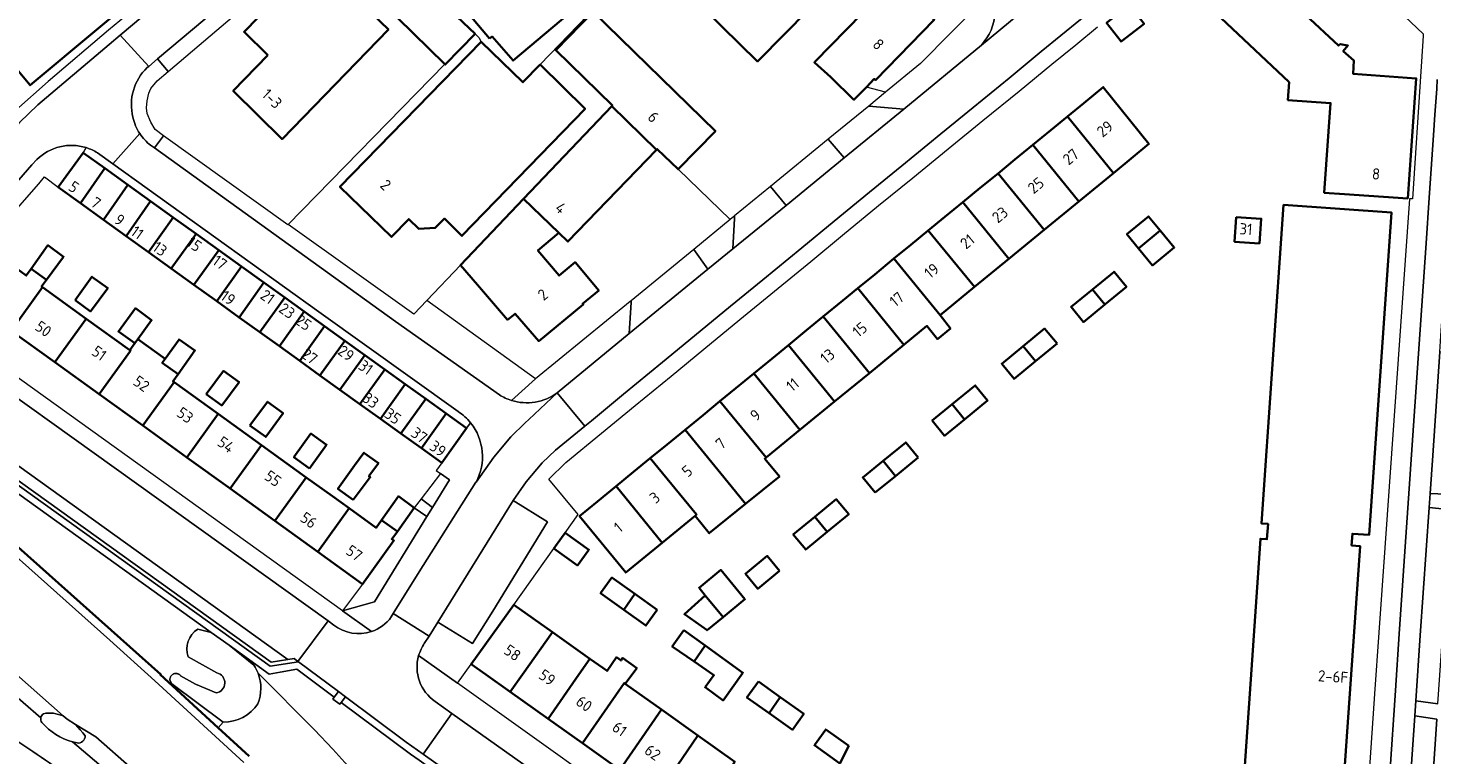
# Model space of a CAD drawing. Extents: x 150256 to 156914, y 461459 to 469481.
# Tile 310 of 656: x 155584 to 155753, y 463490 to 463578. Entities that reach past the tile are written whole.
import ezdxf
from ezdxf.enums import TextEntityAlignment as Align

# ---------------------------------------------------------------- set-up
doc = ezdxf.new("R2010")
doc.units = 0
doc.header["$LTSCALE"] = 0.75
for name, color, linetype, lineweight in [('B-RO-GK-BESCHOEIING-G', 251, 'GK-BESCHOEIING', 35), ('B-RO-GR-BEPLANTING_CULTUUR_BODEMBEDEKKER-GV', 251, 'CONTINUOUS', 18), ('B-RO-GR-GROENVOORZIENING-GV', 251, 'CONTINUOUS', 18), ('B-RO-GR-HAAG-GV', 251, 'CONTINUOUS', 13), ('B-RO-IE-TERREINAFSCHEIDING_KUNSTMATIG_HEKWERK-G', 251, 'IE-TERREINAFSCHEIDING-KUNSTMATIG', 18), ('B-RO-IE-TERREINAFSCHEIDING_KUNSTMATIG_MUUR-G', 251, 'IE-TERREINAFSCHEIDING-KUNSTMATIG-DICHT', 18), ('B-RO-OG-BEBOUWING-GV', 6, 'CONTINUOUS', 35), ('B-RO-OG-BEBOUWING-T18', 1, 'CONTINUOUS', 18), ('B-RO-OG-TERREIN_CULTUURSCHEIDING-GV', 251, 'CONTINUOUS', 18), ('B-RO-OG-WATER_SLOOT-GV', 251, 'CONTINUOUS', 18), ('B-RO-VH-VERHARDING_ASFALT-GV', 251, 'CONTINUOUS', 18), ('B-RO-VH-VERHARDING_BETONSTRAATSTEEN-GV', 251, 'CONTINUOUS', 18), ('B-RO-VH-VERHARDING_STRAATBAKSTEEN-GV', 251, 'CONTINUOUS', 18), ('B-RO-VH-VERHARDING_TEGEL-GV', 251, 'CONTINUOUS', 18)]:
    doc.layers.add(name, color=color, linetype=linetype, lineweight=lineweight)
doc.styles.add('NLCS-ISO-M200-T18', font='NLCS-ISO.ttf', dxfattribs={"height": 360})
doc.linetypes.add('GK-BESCHOEIING', pattern='A,30,-5,[1,NLCS.SHX,S=1,R=0,X=0,Y=0],-5', length=40)
doc.linetypes.add('IE-TERREINAFSCHEIDING-KUNSTMATIG', pattern='A,4,[82,NLCS.SHX,S=0.75,R=90,X=0,Y=0],4,-2', length=10)
doc.linetypes.add('IE-TERREINAFSCHEIDING-KUNSTMATIG-DICHT', pattern='A,8,-1,[82,NLCS.SHX,S=0.75,R=90,X=0,Y=0],-1', length=10)

msp = doc.modelspace()

# ---------------------------------------------------------------- linework, layer by layer
at = {"layer": 'B-RO-GK-BESCHOEIING-G'}
for points in [[(155606.993, 463493.609), (155600.038, 463500), (155600.101, 463500), (155573.209, 463523.967), (155566.272, 463529.655), (155551.148, 463541.006), (155543.789, 463545.774), (155536.4, 463550.333), (155528.21, 463555.312), (155518.711, 463560.625), (155506.479, 463566.874), (155495.73, 463571.955)], [(155610.717, 463490.187), (155606.993, 463493.609)]]:
    msp.add_lwpolyline(points, dxfattribs=at)
at = {"layer": 'B-RO-GR-BEPLANTING_CULTUUR_BODEMBEDEKKER-GV'}
for points in [[(155632.765, 463520.103), (155634.804, 463523.443), (155633.719, 463524.191), (155631.405, 463521.131)], [(155621.951, 463507.669), (155625.808, 463508.734), (155632.105, 463519.005), (155630.58, 463520.039), (155628.547, 463517.221), (155627.877, 463516.292), (155628.132, 463516.108), (155624.361, 463510.881)]]:
    msp.add_lwpolyline(points, close=True, dxfattribs=at)
at = {"layer": 'B-RO-GR-GROENVOORZIENING-GV'}
msp.add_lwpolyline([(155570.277, 463530.858), (155606.138, 463505.081), (155608.312, 463503.518), (155613.137, 463500.05), (155614.472, 463500.289), (155616.441, 463500.642), (155620.962, 463497.273), (155621.464, 463497.945), (155616.661, 463501.535), (155613.258, 463501.019), (155571.099, 463531.259), (155570.49, 463534.696), (155565.602, 463538.156), (155565.145, 463537.51), (155567.234, 463536.033), (155569.74, 463534.261), (155570.012, 463532.537)], close=True, dxfattribs=at)
msp.add_lwpolyline([(155663.388, 463467.836), (155631.638, 463490.414), (155629.611, 463491.855), (155622.298, 463497.321), (155621.797, 463496.651), (155630.143, 463490.434), (155631.152, 463489.725), (155659.356, 463469.673), (155661.299, 463468.292)], dxfattribs=at)
at = {"layer": 'B-RO-GR-HAAG-GV'}
msp.add_lwpolyline([(155606.138, 463505.081), (155608.312, 463503.518), (155613.137, 463500.05), (155614.472, 463500.289), (155616.441, 463500.642), (155620.962, 463497.273), (155621.464, 463497.945), (155616.661, 463501.535), (155613.258, 463501.019), (155571.099, 463531.259), (155570.49, 463534.696), (155565.602, 463538.156), (155565.145, 463537.51), (155567.234, 463536.033), (155569.74, 463534.261), (155570.012, 463532.537), (155570.277, 463530.858)], close=True, dxfattribs=at)
msp.add_lwpolyline([(155663.388, 463467.836), (155631.638, 463490.414), (155629.611, 463491.855), (155622.298, 463497.321), (155621.797, 463496.651), (155630.143, 463490.434), (155631.152, 463489.725), (155659.356, 463469.673), (155661.299, 463468.292)], dxfattribs=at)
at = {"layer": 'B-RO-IE-TERREINAFSCHEIDING_KUNSTMATIG_HEKWERK-G'}
for points in [[(155645.737, 463573.37), (155675.3, 463604.039)], [(155637.897, 463577.06), (155638.329, 463576.628), (155638.628, 463576.103)], [(155615.379, 463554.098), (155634.249, 463573.432)]]:
    msp.add_lwpolyline(points, dxfattribs=at)
at = {"layer": 'B-RO-IE-TERREINAFSCHEIDING_KUNSTMATIG_MUUR-G'}
for points in [[(155688.723, 463590.897), (155698.868, 463580.988), (155691.451, 463573.493), (155687.268, 463570.032)], [(155687.268, 463570.032), (155684.959, 463570.67)], [(155662.313, 463560.775), (155668.584, 463554.743)], [(155636.127, 463549.233), (155632.091, 463544.994)]]:
    msp.add_lwpolyline(points, dxfattribs=at)
at = {"layer": 'B-RO-OG-BEBOUWING-GV'}
for points in [[(155639.625, 463576.516), (155639.949, 463576.733), (155642.457, 463573.859), (155660.778, 463589.308), (155664.482, 463593.118), (155662.32, 463595.632), (155668.753, 463601.117), (155662.133, 463608.956), (155633.064, 463584.319)], [(155675.152, 463577.084), (155688.723, 463590.897), (155677.952, 463601.48), (155661.099, 463584.328), (155671.871, 463573.744)], [(155591.219, 463594.682), (155581.627, 463583.33), (155583.528, 463581.059), (155579.011, 463577.276), (155584.373, 463570.874), (155600.344, 463584.251), (155594.982, 463590.653), (155594.787, 463590.49)], [(155750.055, 463557.243), (155751.078, 463571.702), (155743.5, 463572.248), (155743.582, 463573.85), (155742.317, 463574.998), (155742.868, 463575.66), (155741.946, 463575.834), (155741.735, 463575.648), (155737.76, 463579.373), (155737.962, 463579.584), (155737.746, 463580.497), (155737.366, 463580.152), (155728.816, 463588.143), (155728.314, 463588.612), (155727.281, 463589.577), (155722.152, 463584.158), (155735.796, 463571.244), (155735.645, 463569.108), (155740.786, 463568.744), (155740.023, 463557.953), (155742.471, 463557.78)], [(155612.964, 463574.498), (155608.818, 463570.199), (155614.692, 463564.417), (155627.475, 463577.585), (155618.677, 463586.108), (155610.112, 463577.29)], [(155684.959, 463570.67), (155685.908, 463571.644), (155686.044, 463571.511), (155693.115, 463578.758), (155688.288, 463583.468), (155678.766, 463573.708), (155678.699, 463573.639), (155680.66, 463571.86), (155683.457, 463569.131)], [(155632.067, 463582.642), (155628.545, 463579.011), (155634.249, 463573.432), (155634.309, 463573.373), (155637.897, 463577.06)], [(155659.713, 463563.112), (155659.795, 463563.197), (155662.313, 463560.775), (155666.799, 463565.366), (155652.106, 463579.722), (155647.59, 463575.101), (155654.403, 463568.431), (155654.332, 463568.356)], [(155716.599, 463580.531), (155713.839, 463578.379), (155715.592, 463576.131), (155718.352, 463578.284)], [(155645.737, 463573.37), (155643.65, 463571.249), (155638.628, 463576.103), (155621.637, 463558.683), (155627.845, 463552.638), (155629.91, 463554.788), (155631.113, 463553.629), (155633.096, 463553.726), (155634.232, 463554.849), (155636.303, 463552.771), (155651.134, 463568.055)], [(155709.163, 463567.143), (155714.678, 463560.326), (155718.943, 463563.82), (155713.45, 463570.656), (155711.102, 463568.732)], [(155654.332, 463568.356), (155643.729, 463557.218), (155647.977, 463553.129), (155649.058, 463552.088), (155659.713, 463563.112)], [(155714.678, 463560.326), (155709.163, 463567.143), (155707.157, 463565.5), (155704.982, 463563.718), (155710.517, 463556.917)], [(155590.429, 463556.695), (155593.372, 463560.892), (155590.757, 463562.771), (155587.766, 463558.609)], [(155702.826, 463561.951), (155700.793, 463560.285), (155706.327, 463553.484), (155710.517, 463556.917), (155704.982, 463563.718)], [(155593.216, 463554.692), (155596.128, 463558.911), (155593.372, 463560.892), (155590.429, 463556.695)], [(155700.793, 463560.285), (155698.649, 463558.529), (155696.546, 463556.807), (155702.087, 463550.01), (155706.327, 463553.484)], [(155598.859, 463556.948), (155596.128, 463558.911), (155593.216, 463554.692), (155595.918, 463552.75)], [(155598.621, 463550.807), (155601.59, 463554.985), (155598.859, 463556.948), (155595.918, 463552.75)], [(155647.977, 463553.129), (155643.729, 463557.218), (155636.127, 463549.233), (155638.174, 463546.863), (155641.781, 463542.688), (155642.707, 463543.398), (155645.548, 463540.11), (155650.897, 463544.52), (155650.833, 463544.597), (155652.765, 463546.216), (155649.927, 463549.604), (155647.994, 463547.984), (155645.455, 463551.015)], [(155694.394, 463555.044), (155692.397, 463553.408), (155697.963, 463546.631), (155702.087, 463550.01), (155696.546, 463556.807)], [(155601.362, 463548.837), (155604.331, 463553.015), (155601.59, 463554.985), (155598.621, 463550.807)], [(155717.699, 463551.236), (155720.3, 463553.397), (155718.904, 463555.101), (155716.288, 463552.958)], [(155729.447, 463555.029), (155729.244, 463552.066), (155732.234, 463551.861), (155732.437, 463554.824)], [(155607.073, 463551.044), (155604.331, 463553.015), (155601.362, 463548.837), (155604.08, 463546.884)], [(155692.397, 463553.408), (155690.294, 463551.684), (155688.275, 463550.029), (155693.82, 463543.237), (155697.963, 463546.631)], [(155720.3, 463553.397), (155717.699, 463551.236), (155719.361, 463549.207), (155721.977, 463551.35)], [(155584.502, 463548.816), (155586.358, 463547.485), (155588.408, 463550.261), (155586.518, 463551.639)], [(155604.08, 463546.884), (155606.821, 463544.914), (155609.814, 463549.074), (155607.073, 463551.044)], [(155582.111, 463541.354), (155585.881, 463546.581), (155585.757, 463546.671), (155586.358, 463547.485), (155584.502, 463548.816), (155583.916, 463547.998), (155580.558, 463550.42), (155576.788, 463545.193)], [(155683.932, 463546.471), (155689.462, 463539.667), (155692.233, 463541.937), (155693.526, 463540.359), (155695.06, 463541.616), (155693.82, 463543.237), (155688.275, 463550.029), (155685.963, 463548.135)], [(155589.78, 463545.03), (155591.66, 463543.682), (155593.713, 463546.494), (155591.818, 463547.852)], [(155612.503, 463547.142), (155609.814, 463549.074), (155606.821, 463544.914), (155609.539, 463542.96)], [(155712.146, 463546.332), (155713.629, 463544.51), (155716.226, 463546.638), (155714.737, 463548.455)], [(155585.881, 463546.581), (155582.111, 463541.354), (155587.361, 463537.567), (155591.132, 463542.794)], [(155612.021, 463541.176), (155615.012, 463545.338), (155612.503, 463547.142), (155609.539, 463542.96)], [(155683.932, 463546.471), (155682.118, 463544.986), (155679.764, 463543.057), (155685.318, 463536.271), (155689.462, 463539.667)], [(155713.629, 463544.51), (155712.146, 463546.332), (155709.568, 463544.22), (155711.057, 463542.403)], [(155615.012, 463545.338), (155612.021, 463541.176), (155614.378, 463539.482), (155617.352, 463543.656)], [(155592.69, 463533.724), (155596.46, 463538.951), (155596.352, 463539.029), (155591.132, 463542.794), (155587.361, 463537.567)], [(155596.97, 463539.874), (155597.32, 463540.353), (155598.981, 463542.626), (155597.057, 463544.057), (155595.003, 463541.285)], [(155616.798, 463537.743), (155619.779, 463541.912), (155617.352, 463543.656), (155614.378, 463539.482)], [(155685.318, 463536.271), (155679.764, 463543.057), (155677.763, 463541.417), (155675.592, 463539.639), (155681.134, 463532.843)], [(155619.779, 463541.912), (155616.798, 463537.743), (155619.234, 463535.992), (155622.216, 463540.161)], [(155707.885, 463539.803), (155706.395, 463541.621), (155703.815, 463539.507), (155705.307, 463537.691)], [(155596.46, 463538.951), (155592.69, 463533.724), (155597.931, 463529.943), (155601.702, 463535.17), (155601.562, 463535.271), (155602.182, 463536.136), (155600.274, 463537.504), (155600.616, 463537.978), (155597.32, 463540.353), (155596.97, 463539.874), (155596.352, 463539.029)], [(155602.182, 463536.136), (155604.204, 463538.963), (155602.302, 463540.318), (155600.616, 463537.978), (155600.274, 463537.504)], [(155622.216, 463540.161), (155619.234, 463535.992), (155621.637, 463534.265), (155624.629, 463538.426)], [(155675.592, 463539.639), (155673.586, 463537.995), (155671.41, 463536.212), (155676.957, 463529.421), (155681.134, 463532.843)], [(155705.307, 463537.691), (155703.815, 463539.507), (155701.228, 463537.387), (155702.717, 463535.57)], [(155624.629, 463538.426), (155621.637, 463534.265), (155624.049, 463532.531), (155627.026, 463536.703)], [(155605.567, 463533.708), (155607.436, 463532.368), (155609.507, 463535.178), (155607.644, 463536.532)], [(155626.514, 463530.76), (155629.491, 463534.932), (155627.026, 463536.703), (155624.049, 463532.531)], [(155669.254, 463534.446), (155667.342, 463532.879), (155672.911, 463526.106), (155676.957, 463529.421), (155671.41, 463536.212)], [(155603.226, 463526.124), (155606.997, 463531.352), (155601.702, 463535.17), (155597.931, 463529.943)], [(155626.514, 463530.76), (155628.978, 463528.989), (155631.955, 463533.161), (155629.491, 463534.932)], [(155695.277, 463532.511), (155696.759, 463530.688), (155699.531, 463532.959), (155698.042, 463534.776)], [(155610.802, 463529.955), (155612.724, 463528.576), (155614.801, 463531.424), (155612.923, 463532.817)], [(155631.442, 463527.217), (155634.419, 463531.39), (155631.955, 463533.161), (155628.978, 463528.989)], [(155667.342, 463532.879), (155665.309, 463531.214), (155663.159, 463529.453), (155668.7, 463522.656), (155670.422, 463520.524), (155674.494, 463523.812), (155672.742, 463525.968), (155672.911, 463526.106)], [(155695.277, 463532.511), (155692.875, 463530.543), (155694.364, 463528.726), (155696.759, 463530.688)], [(155606.997, 463531.352), (155603.226, 463526.124), (155608.44, 463522.364), (155612.21, 463527.592)], [(155634.419, 463531.39), (155631.442, 463527.217), (155633.889, 463525.459), (155636.88, 463529.621)], [(155617.985, 463524.803), (155620.035, 463527.648), (155618.153, 463528.994), (155616.109, 463526.148)], [(155660.977, 463527.665), (155658.958, 463526.011), (155664.537, 463519.246), (155664.348, 463519.09), (155666.06, 463517.002), (155670.422, 463520.524), (155668.7, 463522.656), (155663.159, 463529.453)], [(155608.44, 463522.364), (155613.814, 463518.488), (155617.584, 463523.716), (155612.21, 463527.592)], [(155691.176, 463526.115), (155689.688, 463527.931), (155686.961, 463525.697), (155688.444, 463523.877)], [(155623.248, 463521.03), (155625.28, 463523.735), (155625.119, 463523.855), (155626.262, 463525.438), (155624.528, 463526.689), (155623.409, 463525.14), (155621.399, 463522.356)], [(155658.958, 463526.011), (155656.955, 463524.369), (155654.863, 463522.655), (155660.408, 463515.863), (155664.348, 463519.09), (155664.537, 463519.246)], [(155686.008, 463521.881), (155688.444, 463523.877), (155686.961, 463525.697), (155684.52, 463523.697)], [(155613.814, 463518.488), (155618.965, 463514.773), (155622.736, 463520), (155620.738, 463521.441), (155617.584, 463523.716)], [(155652.623, 463520.82), (155650.461, 463519.049), (155656.018, 463512.266), (155660.408, 463515.863), (155654.863, 463522.655)], [(155628.547, 463517.221), (155630.58, 463520.039), (155628.665, 463521.441), (155626.659, 463518.583)], [(155678.766, 463518.984), (155680.258, 463517.169), (155682.83, 463519.276), (155681.341, 463521.093)], [(155622.736, 463520), (155618.965, 463514.773), (155624.361, 463510.881), (155628.132, 463516.108), (155627.877, 463516.292), (155628.547, 463517.221), (155626.659, 463518.583), (155625.989, 463517.654)], [(155680.258, 463517.169), (155678.766, 463518.984), (155676.168, 463516.855), (155677.657, 463515.038)], [(155647.355, 463515.166), (155650.216, 463513.132), (155651.578, 463515.022), (155648.716, 463517.056), (155648.269, 463516.434)], [(155674.515, 463512.464), (155673.027, 463514.281), (155670.404, 463512.132), (155671.893, 463510.315)], [(155667.73, 463506.906), (155670.352, 463509.054), (155667.45, 463512.596), (155664.828, 463510.448), (155665.585, 463509.524)], [(155655.788, 463507.785), (155657.123, 463509.707), (155654.356, 463511.674), (155652.988, 463509.776)], [(155659.808, 463507.797), (155657.123, 463509.707), (155655.788, 463507.785), (155658.44, 463505.899)], [(155665.585, 463509.524), (155663.07, 463507.265), (155665.804, 463505.327), (155667.73, 463506.906)], [(155642.121, 463497.907), (155643.597, 463500), (155647.198, 463505.108), (155642.561, 463508.405), (155637.41, 463501.257), (155639.177, 463500)], [(155663, 463505.358), (155661.613, 463503.379), (155664.254, 463501.558), (155665.583, 463503.491)], [(155642.121, 463497.907), (155646.681, 463494.665), (155650.384, 463500), (155651.705, 463501.903), (155647.198, 463505.108), (155643.597, 463500)], [(155650.799, 463491.737), (155655.826, 463498.973), (155655.948, 463498.887), (155657.344, 463500.79), (155655.615, 463502.007), (155655.453, 463501.683), (155654.885, 463502.088), (155653.766, 463500.438), (155651.705, 463501.903), (155650.384, 463500), (155646.681, 463494.665)], [(155664.254, 463501.558), (155666.618, 463499.927), (155665.566, 463498.466), (155667.728, 463496.898), (155670.107, 463500.222), (155665.583, 463503.491)], [(155655.948, 463498.887), (155655.826, 463498.973), (155650.799, 463491.737), (155655.305, 463488.533), (155660.313, 463495.783)], [(155671.962, 463499.156), (155670.594, 463497.258), (155673.249, 463495.37), (155674.597, 463497.282)], [(155674.597, 463497.282), (155673.249, 463495.37), (155676.056, 463493.374), (155677.424, 463495.272)], [(155659.725, 463485.39), (155664.699, 463492.664), (155660.313, 463495.783), (155655.305, 463488.533)], [(155664.047, 463482.317), (155669.123, 463489.518), (155664.699, 463492.664), (155659.725, 463485.39)], [(155682.827, 463491.43), (155680.063, 463493.395), (155678.696, 463491.497), (155681.757, 463489.32)]]:
    msp.add_lwpolyline(points, close=True, dxfattribs=at)
msp.add_lwpolyline([(155741.285, 463471.923), (155743.249, 463500), (155744.331, 463515.457), (155743.314, 463515.527), (155743.411, 463516.933), (155745.406, 463516.795), (155748.095, 463555.591), (155735.126, 463556.489), (155732.472, 463518.172), (155733.26, 463518.118), (155733.133, 463516.281), (155732.345, 463516.336), (155731.213, 463500), (155729.138, 463470.018)], dxfattribs=at)
at = {"layer": 'B-RO-OG-TERREIN_CULTUURSCHEIDING-GV'}
for points in [[(155752.746, 463521.788), (155755.506, 463521.655), (155756.718, 463538.76), (155753.905, 463538.834), (155753.062, 463526.359)], [(155751.568, 463504.71), (155751.025, 463496.851), (155753.663, 463496.494), (155754.25, 463504.522), (155755.369, 463519.835), (155752.63, 463520.1)], [(155750.899, 463495.022), (155749.861, 463479.987), (155752.552, 463479.683), (155753.546, 463494.641)]]:
    msp.add_lwpolyline(points, close=True, dxfattribs=at)
for points in [[(155585.666, 463494.801), (155581.4, 463498.467), (155577.935, 463501.577), (155576.305, 463501.28), (155575.045, 463501.28), (155573.637, 463501.873), (155571.414, 463503.355), (155570.228, 463505.06), (155570.228, 463506.246)], [(155661.299, 463468.292), (155659.356, 463469.673), (155631.152, 463489.725), (155630.143, 463490.434), (155621.797, 463496.651), (155621.631, 463496.429), (155620.792, 463497.045), (155620.962, 463497.273), (155616.441, 463500.642), (155614.472, 463500.289), (155613.137, 463500.05), (155608.312, 463503.518), (155611.278, 463501.138)], [(155611.79, 463500.164), (155618.583, 463493.35), (155620.792, 463491.039)], [(155581.203, 463493.054), (155584.206, 463491.087)], [(155665.85, 463407.584), (155666.457, 463406.963), (155667.041, 463406.321), (155669.892, 463402.189), (155677.283, 463406.312), (155675.536, 463409.825), (155673.625, 463415.297), (155670.942, 463419.914), (155662.639, 463430.329), (155656.052, 463438.087), (155647.933, 463446.284), (155642.709, 463450.062), (155630.211, 463458.664), (155627.141, 463460.374), (155625.733, 463460.374), (155623.807, 463460.893), (155621.732, 463462.078), (155617.952, 463465.784), (155617.582, 463466.673), (155607.916, 463475.023), (155598.458, 463484.3), (155589.483, 463491.909)]]:
    msp.add_lwpolyline(points, dxfattribs=at)
for points in [[(155611.278, 463501.138, -0.0577328), (155611.79, 463500.164)], [(155585.796, 463494.231, -0.206671), (155585.666, 463494.801)], [(155589.483, 463491.909, -0.1469613), (155585.796, 463494.231)], [(155584.206, 463491.087, -0.0198832), (155592.079, 463485.372)], [(155620.792, 463491.039, 0.0310202), (155626.877, 463484.874)]]:
    msp.add_lwpolyline(points, format="xyb", dxfattribs=at)
at = {"layer": 'B-RO-OG-WATER_SLOOT-GV'}
for points in [[(155610.717, 463490.187), (155606.993, 463493.609), (155600.038, 463500), (155600.101, 463500), (155573.209, 463523.967), (155566.272, 463529.655), (155551.148, 463541.006), (155543.789, 463545.774), (155536.4, 463550.333), (155528.21, 463555.312), (155518.711, 463560.625), (155506.479, 463566.874), (155495.73, 463571.955)], [(155610.076, 463489.419), (155599.361, 463499.264), (155593.967, 463504.128), (155572.552, 463523.213), (155565.659, 463528.864), (155550.574, 463540.186), (155543.254, 463544.929), (155535.804, 463549.526), (155527.725, 463554.437), (155518.247, 463559.739), (155512.659, 463562.594), (155506.038, 463565.977), (155495.357, 463571.027)], [(155495.357, 463571.027), (155506.038, 463565.977), (155512.659, 463562.594), (155518.247, 463559.739), (155527.725, 463554.437), (155535.804, 463549.526), (155543.254, 463544.929), (155550.574, 463540.186), (155565.659, 463528.864), (155572.552, 463523.213), (155593.967, 463504.128), (155599.361, 463499.264), (155610.076, 463489.419)], [(155604.547, 463505.461), (155606.138, 463505.081), (155570.277, 463530.858), (155549.537, 463545.621), (155535.01, 463555.742)], [(155573.209, 463523.967), (155600.101, 463500), (155600.038, 463500), (155606.993, 463493.609), (155607.604, 463494.274), (155601.425, 463498.892), (155601.2, 463499.322), (155601.195, 463499.384), (155601.195, 463499.446), (155601.2, 463499.507), (155601.21, 463499.568), (155601.225, 463499.628), (155601.246, 463499.686), (155601.272, 463499.743), (155601.302, 463499.797), (155601.337, 463499.848), (155601.376, 463499.895), (155601.42, 463499.94), (155601.467, 463499.98), (155601.517, 463500.016), (155601.57, 463500.048), (155601.626, 463500.075), (155601.683, 463500.097), (155601.743, 463500.114), (155601.804, 463500.126), (155601.865, 463500.132), (155601.927, 463500.133), (155601.989, 463500.129), (155602.05, 463500.119), (155602.11, 463500.105), (155602.169, 463500.085), (155602.225, 463500.06), (155602.279, 463500.03), (155602.331, 463499.996), (155602.379, 463499.957), (155602.424, 463499.914), (155602.465, 463499.868), (155604.287, 463498.827), (155606.758, 463497.787)], [(155566.378, 463514.476), (155572.393, 463509.15), (155579.78, 463502.61), (155582.728, 463500), (155588.342, 463495.05), (155588.832, 463494.618), (155589.845, 463494.002), (155592.29, 463492.515), (155596.646, 463488.658)], [(155606.138, 463505.081), (155604.547, 463505.461)], [(155611.278, 463501.138), (155608.312, 463503.518), (155606.138, 463505.081)], [(155585.989, 463495.288), (155586.286, 463495.345), (155586.588, 463495.374), (155586.891, 463495.375), (155587.193, 463495.348), (155587.49, 463495.292), (155587.782, 463495.209), (155588.342, 463495.05), (155582.728, 463500), (155579.78, 463502.61), (155577.935, 463501.577), (155581.4, 463498.467), (155585.666, 463494.801)], [(155606.838, 463500.212), (155603.376, 463502.144)], [(155603.376, 463502.144), (155606.838, 463500.212)], [(155606.758, 463497.787), (155604.287, 463498.827), (155602.465, 463499.868), (155602.424, 463499.914), (155602.379, 463499.957), (155602.331, 463499.996), (155602.279, 463500.03), (155602.225, 463500.06), (155602.169, 463500.085), (155602.11, 463500.105), (155602.05, 463500.119), (155601.989, 463500.129), (155601.927, 463500.133), (155601.865, 463500.132), (155601.804, 463500.126), (155601.743, 463500.114), (155601.683, 463500.097), (155601.626, 463500.075), (155601.57, 463500.048), (155601.517, 463500.016), (155601.467, 463499.98), (155601.42, 463499.94), (155601.376, 463499.895), (155601.337, 463499.848), (155601.302, 463499.797), (155601.272, 463499.743), (155601.246, 463499.686), (155601.225, 463499.628), (155601.21, 463499.568), (155601.2, 463499.507), (155601.195, 463499.446), (155601.195, 463499.384), (155601.2, 463499.322), (155601.425, 463498.892), (155607.604, 463494.274)], [(155620.792, 463491.039), (155618.583, 463493.35), (155611.79, 463500.164)], [(155590.995, 463492.639), (155590.713, 463493.009), (155590.407, 463493.359), (155589.845, 463494.002), (155588.832, 463494.618), (155588.342, 463495.05), (155587.782, 463495.209), (155587.49, 463495.292), (155587.193, 463495.348), (155586.891, 463495.375), (155586.588, 463495.374), (155586.286, 463495.345), (155585.989, 463495.288)], [(155596.646, 463488.658), (155592.29, 463492.515), (155589.845, 463494.002), (155590.407, 463493.359), (155590.713, 463493.009), (155590.995, 463492.639)], [(155607.604, 463494.274), (155606.993, 463493.609), (155610.717, 463490.187)], [(155589.483, 463491.909), (155590.042, 463491.777)], [(155590.042, 463491.777), (155589.483, 463491.909), (155598.458, 463484.3), (155607.916, 463475.023), (155617.582, 463466.673), (155617.582, 463467.266), (155617.952, 463467.784), (155618.982, 463468.7), (155617.978, 463469.376)]]:
    msp.add_lwpolyline(points, dxfattribs=at)
for points in [[(155603.376, 463502.144, -0.3493968), (155604.547, 463505.461)], [(155604.547, 463505.461, 0.3493968), (155603.376, 463502.144)], [(155611.79, 463500.164, 0.0577328), (155611.278, 463501.138)], [(155606.758, 463497.787, 0.824729), (155606.838, 463500.212)], [(155606.838, 463500.212, -0.824729), (155606.758, 463497.787)], [(155611.79, 463500.164, -0.1919511), (155611.766, 463496.486)], [(155611.766, 463496.486, 0.1919511), (155611.79, 463500.164)], [(155585.989, 463495.288, 0.2045524), (155585.666, 463494.801)], [(155585.666, 463494.801, -0.2045524), (155585.989, 463495.288)], [(155611.766, 463496.486, -0.2528515), (155607.604, 463494.274)], [(155607.604, 463494.274, 0.2528515), (155611.766, 463496.486)], [(155585.666, 463494.801, 0.206671), (155585.796, 463494.231)], [(155585.796, 463494.231, 0.1469613), (155589.483, 463491.909)], [(155590.042, 463491.777, 0.4887198), (155590.995, 463492.639)], [(155590.995, 463492.639, -0.4887198), (155590.042, 463491.777)], [(155626.877, 463484.874, -0.0310202), (155620.792, 463491.039)]]:
    msp.add_lwpolyline(points, format="xyb", dxfattribs=at)
at = {"layer": 'B-RO-VH-VERHARDING_ASFALT-GV'}
for points in [[(155753.594, 463571.574), (155753.554, 463570.455), (155753.339, 463567.315), (155753.172, 463564.889), (155753.013, 463562.564), (155752.656, 463557.358), (155752.282, 463551.899), (155750.805, 463530.513), (155749.048, 463504.886), (155748.581, 463498.07), (155747.903, 463488.075), (155746.758, 463471.366), (155745.837, 463458.146)], [(155750.884, 463453.919), (155747.663, 463455.167), (155748.551, 463462.204), (155748.558, 463462.204), (155748.568, 463462.34), (155748.7, 463464.102), (155749.526, 463475.133), (155749.741, 463478.253), (155749.861, 463479.987), (155750.899, 463495.022), (155751.025, 463496.851), (155751.568, 463504.71), (155752.63, 463520.1), (155752.746, 463521.788), (155753.062, 463526.359), (155753.905, 463538.834), (155754.034, 463540.747), (155755.435, 463561.475), (155755.617, 463564.176), (155756.014, 463569.539), (155756.152, 463571.042), (155756.221, 463571.496)], [(155584.206, 463491.087), (155581.203, 463493.054)]]:
    msp.add_lwpolyline(points, dxfattribs=at)
msp.add_lwpolyline([(155592.079, 463485.372, 0.0198832), (155584.206, 463491.087)], format="xyb", dxfattribs=at)
at = {"layer": 'B-RO-VH-VERHARDING_BETONSTRAATSTEEN-GV'}
for points in [[(155680.373, 463564.395), (155682.284, 463562.137), (155689.453, 463568.017), (155685.257, 463568.386)], [(155668.88, 463551.188), (155675.289, 463556.416), (155673.404, 463558.693), (155669.091, 463555.159), (155669.075, 463554.853)], [(155656.444, 463541.008), (155665.893, 463548.75), (155664.194, 463551.141), (155656.67, 463544.973), (155656.657, 463544.742)], [(155642.471, 463520.955), (155633.416, 463506.303), (155637.587, 463503.758), (155640.026, 463507.638), (155646.589, 463518.352)]]:
    msp.add_lwpolyline(points, close=True, dxfattribs=at)
at = {"layer": 'B-RO-VH-VERHARDING_STRAATBAKSTEEN-GV'}
for points in [[(155645.091, 463619.011), (155630.03, 463606.315), (155609.664, 463589.091), (155604.869, 463585.036), (155595.211, 463576.888), (155598.642, 463573.155), (155599.706, 463574.049), (155618.015, 463589.438), (155624.986, 463595.342), (155629.968, 463599.56), (155642.401, 463609.999), (155647.838, 463614.564)], [(155709.965, 463584.971), (155709.953, 463584.964), (155698.783, 463575.721), (155689.453, 463568.017), (155682.284, 463562.137), (155675.289, 463556.416)], [(155698.783, 463575.721), (155709.953, 463584.964)], [(155675.289, 463556.416), (155668.88, 463551.188), (155665.893, 463548.75), (155656.444, 463541.008), (155647.78, 463533.881), (155651.074, 463529.872), (155651.879, 463530.533), (155655.75, 463533.714), (155660.439, 463537.568), (155664.302, 463540.742), (155668.629, 463544.299), (155672.491, 463547.472), (155677.197, 463551.34), (155681.09, 463554.539), (155685.33, 463558.024), (155689.219, 463561.205), (155693.91, 463565.041), (155697.797, 463568.219), (155702.109, 463571.745), (155705.995, 463574.923), (155713.077, 463580.715)], [(155598.473, 463573.013), (155598.642, 463573.155), (155595.211, 463576.888), (155593.9, 463575.781), (155585.298, 463568.522), (155583.097, 463566.406), (155581.562, 463564.637), (155578.895, 463561.614), (155577.271, 463559.806), (155570.759, 463552.293), (155570.024, 463551.439), (155573.401, 463548.429), (155584.572, 463561.306), (155585.196, 463561.94)], [(155600.982, 463572.529), (155599.706, 463574.049), (155598.642, 463573.155), (155598.473, 463573.013)], [(155598.875, 463563.666), (155599.325, 463563.343), (155600.421, 463564.799), (155599.429, 463565.559), (155598.908, 463566.449), (155598.475, 463567.467), (155598.394, 463568.177), (155598.446, 463569.023), (155598.644, 463569.924), (155598.896, 463570.51), (155599.656, 463571.399), (155600.982, 463572.529)], [(155592.501, 463562.744), (155594.308, 463561.446), (155597.565, 463565.072)], [(155597.565, 463565.072), (155594.308, 463561.446), (155619.107, 463543.629), (155635.865, 463531.645)], [(155599.325, 463563.343), (155598.875, 463563.666)], [(155640.815, 463533.645), (155628.327, 463542.484), (155599.325, 463563.343)], [(155638.006, 463523.139), (155640.151, 463526.16), (155642.204, 463528.608), (155643.915, 463530.28), (155644.364, 463530.671), (155647.78, 463533.881)], [(155631.788, 463503.724), (155632.357, 463504.626), (155628.059, 463507.332), (155627.818, 463506.942)], [(155620.904, 463505.951), (155620.207, 463506.451), (155616.588, 463501.59), (155616.661, 463501.535), (155621.464, 463497.945)], [(155621.464, 463497.945), (155622.298, 463497.321), (155629.611, 463491.855), (155631.638, 463490.414), (155635.109, 463495.316), (155633.095, 463496.765)], [(155674.512, 463459.486), (155678.195, 463464.853), (155676.033, 463466.359), (155669.826, 463470.718), (155635.109, 463495.316), (155631.638, 463490.414), (155663.388, 463467.836)]]:
    msp.add_lwpolyline(points, dxfattribs=at)
for points in [[(155700.381, 463579.622, -0.189244), (155698.783, 463575.721)], [(155598.473, 463573.013, 0.2726649), (155596.748, 463567.039)], [(155596.748, 463567.039, -0.2726649), (155598.473, 463573.013)], [(155596.748, 463567.039, 0.0970423), (155597.565, 463565.072)], [(155597.565, 463565.072, -0.0970423), (155596.748, 463567.039)], [(155598.875, 463563.666, -0.0854171), (155597.565, 463565.072)], [(155597.565, 463565.072, 0.0854171), (155598.875, 463563.666)], [(155585.196, 463561.94, -0.2782201), (155591.126, 463563.38)], [(155591.126, 463563.38, -0.064082), (155592.501, 463562.744)], [(155642.263, 463532.978, -0.0645312), (155640.815, 463533.645)], [(155647.78, 463533.881, -0.2372883), (155642.263, 463532.978)], [(155635.865, 463531.645, -0.0786911), (155637.355, 463530.276)], [(155637.355, 463530.276, -0.3008161), (155638.006, 463523.139)], [(155625.432, 463505.17, -0.2533187), (155620.904, 463505.951)], [(155627.818, 463506.942, -0.1577379), (155625.432, 463505.17)], [(155631.109, 463502.297, -0.0795221), (155631.788, 463503.724)], [(155633.095, 463496.765, -0.3253679), (155631.109, 463502.297)]]:
    msp.add_lwpolyline(points, format="xyb", dxfattribs=at)
for points in [[(155620.207, 463506.451), (155574.081, 463539.51), (155570.559, 463534.647), (155571.02, 463534.32), (155571.147, 463533.567), (155615.39, 463501.797), (155616.15, 463501.918), (155616.588, 463501.59)], [(155571.147, 463533.567), (155571.51, 463531.518), (155613.372, 463501.491), (155615.39, 463501.797)], [(155633.416, 463506.303), (155642.471, 463520.955), (155644.036, 463523.165), (155645.96, 463525.457), (155647.576, 463526.997), (155651.074, 463529.872), (155647.78, 463533.881), (155644.364, 463530.671), (155643.915, 463530.28), (155642.204, 463528.608), (155640.151, 463526.16), (155638.006, 463523.139), (155637.997, 463523.123), (155631.158, 463512.361), (155628.059, 463507.332), (155632.357, 463504.626)]]:
    msp.add_lwpolyline(points, close=True, dxfattribs=at)
at = {"layer": 'B-RO-VH-VERHARDING_TEGEL-GV'}
for points in [[(155647.838, 463614.564), (155642.401, 463609.999), (155629.968, 463599.56), (155624.986, 463595.342), (155618.015, 463589.438), (155599.706, 463574.049), (155600.982, 463572.529), (155623.301, 463591.533)], [(155568.349, 463549.534), (155570.024, 463551.439), (155570.759, 463552.293), (155566.944, 463555.564), (155573.506, 463563.081), (155577.271, 463559.806), (155578.895, 463561.614), (155581.562, 463564.637), (155583.097, 463566.406), (155585.298, 463568.522), (155593.9, 463575.781), (155595.211, 463576.888), (155604.869, 463585.036), (155609.664, 463589.091), (155608.742, 463590.188), (155603.887, 463586.134)], [(155603.887, 463586.134), (155604.021, 463585.974), (155593.821, 463577.5), (155586.56, 463571.344), (155582.648, 463567.869), (155581.019, 463566.328), (155576.841, 463569.26), (155575.72, 463570.046), (155572.384, 463572.368), (155571.711, 463571.433), (155575.208, 463569.064), (155576.184, 463568.383), (155561.802, 463551.818), (155560.302, 463551.844), (155565.931, 463547.915)], [(155746.694, 463582.02), (155751.933, 463577.057), (155751.92, 463576.862), (155751.876, 463576.191), (155751.636, 463572.522), (155750.622, 463557.204), (155750.28, 463557.226), (155747.304, 463515.253), (155746.581, 463505.059), (155746.057, 463497.671), (155744.302, 463471.791), (155744.297, 463471.715), (155744.295, 463471.691), (155743.756, 463464.689), (155743.751, 463464.622), (155741.737, 463464.817), (155740.792, 463464.88), (155740.493, 463462.672), (155740.045, 463460.973), (155739.325, 463459.431), (155738.463, 463457.858), (155737.443, 463456.444), (155737.274, 463455.878), (155731.645, 463448.154)], [(155713.077, 463580.715), (155705.995, 463574.923), (155702.109, 463571.745), (155697.797, 463568.219), (155693.91, 463565.041), (155689.219, 463561.205), (155685.33, 463558.024), (155681.09, 463554.539), (155677.197, 463551.34), (155672.491, 463547.472), (155668.629, 463544.299), (155664.302, 463540.742), (155660.439, 463537.568), (155655.75, 463533.714), (155651.879, 463530.533), (155651.074, 463529.872), (155647.576, 463526.997), (155645.96, 463525.457), (155644.036, 463523.165), (155642.471, 463520.955), (155646.589, 463518.352), (155640.026, 463507.638), (155637.587, 463503.758), (155633.416, 463506.303), (155632.357, 463504.626), (155631.788, 463503.724)], [(155700.381, 463579.622), (155698.866, 463580.986), (155691.451, 463573.493), (155687.268, 463570.032), (155687.258, 463570.035), (155685.257, 463568.386)], [(155694.795, 463563.233), (155698.976, 463566.649), (155703.316, 463570.19), (155707.262, 463573.419), (155710.126, 463575.752), (155712.746, 463577.892)], [(155685.257, 463568.386), (155689.453, 463568.017), (155698.783, 463575.721)], [(155745.837, 463458.146), (155746.758, 463471.366), (155747.903, 463488.075), (155748.581, 463498.07), (155749.048, 463504.886), (155750.805, 463530.513), (155752.282, 463551.899), (155752.656, 463557.358), (155753.013, 463562.564), (155753.172, 463564.889), (155753.339, 463567.315), (155753.554, 463570.455), (155753.594, 463571.574)], [(155600.421, 463564.799), (155599.325, 463563.343), (155628.327, 463542.484), (155640.815, 463533.645)], [(155642.263, 463532.978), (155645.155, 463535.577), (155632.091, 463544.994), (155630.524, 463543.355), (155615.409, 463554.129), (155615.379, 463554.098), (155600.421, 463564.799)], [(155571.058, 463544.21), (155574.532, 463541.716), (155574.098, 463546.118), (155585.419, 463559.034), (155586.106, 463559.853), (155587.766, 463558.609), (155590.757, 463562.771), (155591.126, 463563.38)], [(155591.126, 463563.38), (155590.757, 463562.771), (155593.372, 463560.892), (155596.128, 463558.911), (155598.859, 463556.948), (155601.59, 463554.985), (155604.331, 463553.015)], [(155635.865, 463531.645), (155619.107, 463543.629), (155594.308, 463561.446), (155592.501, 463562.744)], [(155631.109, 463502.297), (155635.765, 463498.974), (155637.41, 463501.257), (155642.561, 463508.405), (155647.355, 463515.166), (155648.269, 463516.434), (155648.716, 463517.056), (155650.295, 463519.25), (155646.779, 463523.517), (155648.795, 463525.492), (155653.118, 463529.052), (155657.136, 463532.351), (155661.466, 463535.905), (155665.408, 463539.141), (155669.736, 463542.694), (155673.91, 463546.12), (155678.261, 463549.693), (155682.103, 463552.847), (155686.43, 463556.4), (155690.535, 463559.754), (155694.795, 463563.233)], [(155585.196, 463561.94), (155584.572, 463561.306), (155573.401, 463548.429), (155572.283, 463547.119)], [(155604.331, 463553.015), (155607.073, 463551.044), (155609.814, 463549.074), (155612.503, 463547.142), (155615.012, 463545.338), (155617.352, 463543.656), (155619.779, 463541.912), (155622.216, 463540.161), (155624.629, 463538.426), (155627.026, 463536.703), (155629.491, 463534.932), (155631.955, 463533.161), (155634.419, 463531.39), (155636.88, 463529.621), (155637.355, 463530.276)], [(155625.432, 463505.17), (155621.951, 463507.669), (155574.532, 463541.716), (155571.058, 463544.21)], [(155647.78, 463533.881), (155656.444, 463541.008), (155656.657, 463544.742), (155656.67, 463544.973), (155656.551, 463544.875), (155645.155, 463535.577)], [(155574.081, 463539.51), (155620.207, 463506.451), (155620.904, 463505.951)], [(155645.155, 463535.577), (155642.263, 463532.978)], [(155637.355, 463530.276), (155636.88, 463529.621), (155633.889, 463525.459), (155633.264, 463524.59), (155633.224, 463524.533), (155633.719, 463524.191), (155634.804, 463523.443), (155632.765, 463520.103), (155632.105, 463519.005), (155625.808, 463508.734), (155621.951, 463507.669), (155625.432, 463505.17)], [(155627.818, 463506.942), (155628.059, 463507.332), (155631.158, 463512.361), (155637.997, 463523.123), (155638.006, 463523.139)], [(155755.506, 463521.655), (155752.746, 463521.788), (155752.63, 463520.1), (155755.369, 463519.835)], [(155718.186, 463450.335), (155678.844, 463471.413), (155676.78, 463472.562), (155673.341, 463474.475), (155672.398, 463474.971), (155669.405, 463476.605), (155668.95, 463475.988), (155665.351, 463478.533), (155661.474, 463480.622), (155635.765, 463498.974), (155631.109, 463502.297)], [(155753.663, 463496.494), (155751.025, 463496.851), (155750.899, 463495.022), (155753.546, 463494.641), (155752.552, 463479.683), (155749.861, 463479.987), (155749.741, 463478.253), (155752.384, 463477.935), (155752.201, 463475.178), (155753.349, 463475.009)], [(155633.095, 463496.765), (155635.109, 463495.316), (155669.826, 463470.718), (155676.033, 463466.359), (155676.493, 463466.997), (155678.139, 463469.257), (155716.448, 463448.709), (155713.331, 463442.853), (155717.773, 463440.717), (155723.844, 463437.706), (155725.846, 463437.442), (155728.609, 463437.171), (155729.607, 463437.078), (155730.605, 463437.028)]]:
    msp.add_lwpolyline(points, dxfattribs=at)
for points in [[(155698.783, 463575.721, 0.189244), (155700.381, 463579.622)], [(155591.126, 463563.38, 0.2782201), (155585.196, 463561.94)], [(155592.501, 463562.744, 0.064082), (155591.126, 463563.38)], [(155640.815, 463533.645, 0.0645312), (155642.263, 463532.978)], [(155642.263, 463532.978, 0.2372883), (155647.78, 463533.881)], [(155637.355, 463530.276, 0.0786911), (155635.865, 463531.645)], [(155638.006, 463523.139, 0.3008161), (155637.355, 463530.276)], [(155620.904, 463505.951, 0.2533187), (155625.432, 463505.17)], [(155625.432, 463505.17, 0.1577379), (155627.818, 463506.942)], [(155631.788, 463503.724, 0.0795221), (155631.109, 463502.297)], [(155631.109, 463502.297, 0.3253679), (155633.095, 463496.765)]]:
    msp.add_lwpolyline(points, format="xyb", dxfattribs=at)
for points in [[(155682.284, 463562.137), (155680.373, 463564.395), (155673.404, 463558.693), (155675.289, 463556.416)], [(155668.584, 463554.743), (155664.194, 463551.141), (155665.893, 463548.75), (155668.88, 463551.188), (155669.075, 463554.853), (155669.091, 463555.159), (155669.023, 463555.103)], [(155616.661, 463501.535), (155616.588, 463501.59), (155616.15, 463501.918), (155615.39, 463501.797), (155613.372, 463501.491), (155571.51, 463531.518), (155571.147, 463533.567), (155571.02, 463534.32), (155570.559, 463534.647), (155570.49, 463534.696), (155571.099, 463531.259), (155613.258, 463501.019)], [(155632.105, 463519.005), (155632.765, 463520.103), (155631.405, 463521.131), (155630.58, 463520.039)], [(155622.298, 463497.321), (155621.464, 463497.945), (155620.962, 463497.273), (155620.792, 463497.045), (155621.631, 463496.429), (155621.797, 463496.651)]]:
    msp.add_lwpolyline(points, close=True, dxfattribs=at)

# ---------------------------------------------------------------- texts
at = {"layer": 'B-RO-OG-BEBOUWING-T18', "style": 'NLCS-ISO-M200-T18'}
for s, rotation, p in [('8', 315.7, (155686.405, 463575.809)), ('1-3', 316.1, (155613.477, 463569.268)), ('6', 315.6, (155659.338, 463567.063)), ('29', 39.4, (155713.645, 463565.644)), ('27', 39.3, (155709.538, 463562.28)), ('8', 355.9, (155746.255, 463560.216)), ('5', 324.3, (155589.638, 463558.65)), ('2', 315.7, (155627.146, 463558.902)), ('25', 39.4, (155705.342, 463558.841)), ('7', 324.3, (155592.292, 463556.742)), ('4', 316.4, (155648.205, 463556.119)), ('23', 39.3, (155701.022, 463555.302)), ('9', 324.3, (155595.146, 463554.691)), ('31', 356, (155730.61, 463553.59)), ('11', 324.3, (155597.274, 463553.161)), ('15', 324.3, (155604.143, 463551.764)), ('21', 39.3, (155697.102, 463552.092)), ('13', 324.3, (155599.995, 463551.206)), ('17', 324.3, (155607.199, 463549.569)), ('19', 39.4, (155692.806, 463548.571)), ('19', 324.3, (155608.196, 463545.311)), ('21', 324.3, (155612.951, 463545.434)), ('2', 39.5, (155646.045, 463545.704)), ('17', 39.3, (155688.614, 463545.136)), ('23', 324.3, (155615.284, 463543.757)), ('50', 324.2, (155585.976, 463541.581)), ('25', 324.3, (155617.259, 463542.337)), ('15', 39.4, (155684.167, 463541.494)), ('51', 324.2, (155592.689, 463538.656)), ('27', 324.3, (155617.987, 463538.274)), ('29', 324.3, (155622.385, 463538.653)), ('13', 39.3, (155680.281, 463538.309)), ('31', 324.3, (155624.756, 463536.949)), ('52', 324.2, (155597.771, 463534.991)), ('11', 39.4, (155676.078, 463534.866)), ('33', 324.3, (155625.346, 463532.985)), ('53', 324.2, (155603.03, 463531.197)), ('35', 324.3, (155628.001, 463531.077)), ('9', 39.4, (155671.609, 463531.204)), ('37', 324.3, (155631.183, 463528.79)), ('54', 324.2, (155607.941, 463527.655)), ('39', 324.3, (155633.432, 463527.173)), ('7', 39.3, (155667.439, 463527.788)), ('55', 324.2, (155613.591, 463523.581)), ('5', 39.3, (155663.398, 463524.478)), ('3', 39.4, (155659.506, 463521.288)), ('56', 324.2, (155617.881, 463518.57)), ('1', 39.3, (155655.108, 463517.685)), ('57', 324.2, (155623.362, 463514.616)), ('58', 324.6, (155642.397, 463502.619)), ('59', 324.6, (155646.572, 463499.65)), ('2-6F', 356, (155741.083, 463499.751)), ('60', 324.6, (155651.008, 463496.496)), ('61', 324.6, (155655.277, 463493.461)), ('62', 324.6, (155659.256, 463490.631))]:
    msp.add_text(s, height=1.35, rotation=rotation, dxfattribs=at).set_placement(p, align=Align.MIDDLE)

doc.saveas('drawing.dxf')
